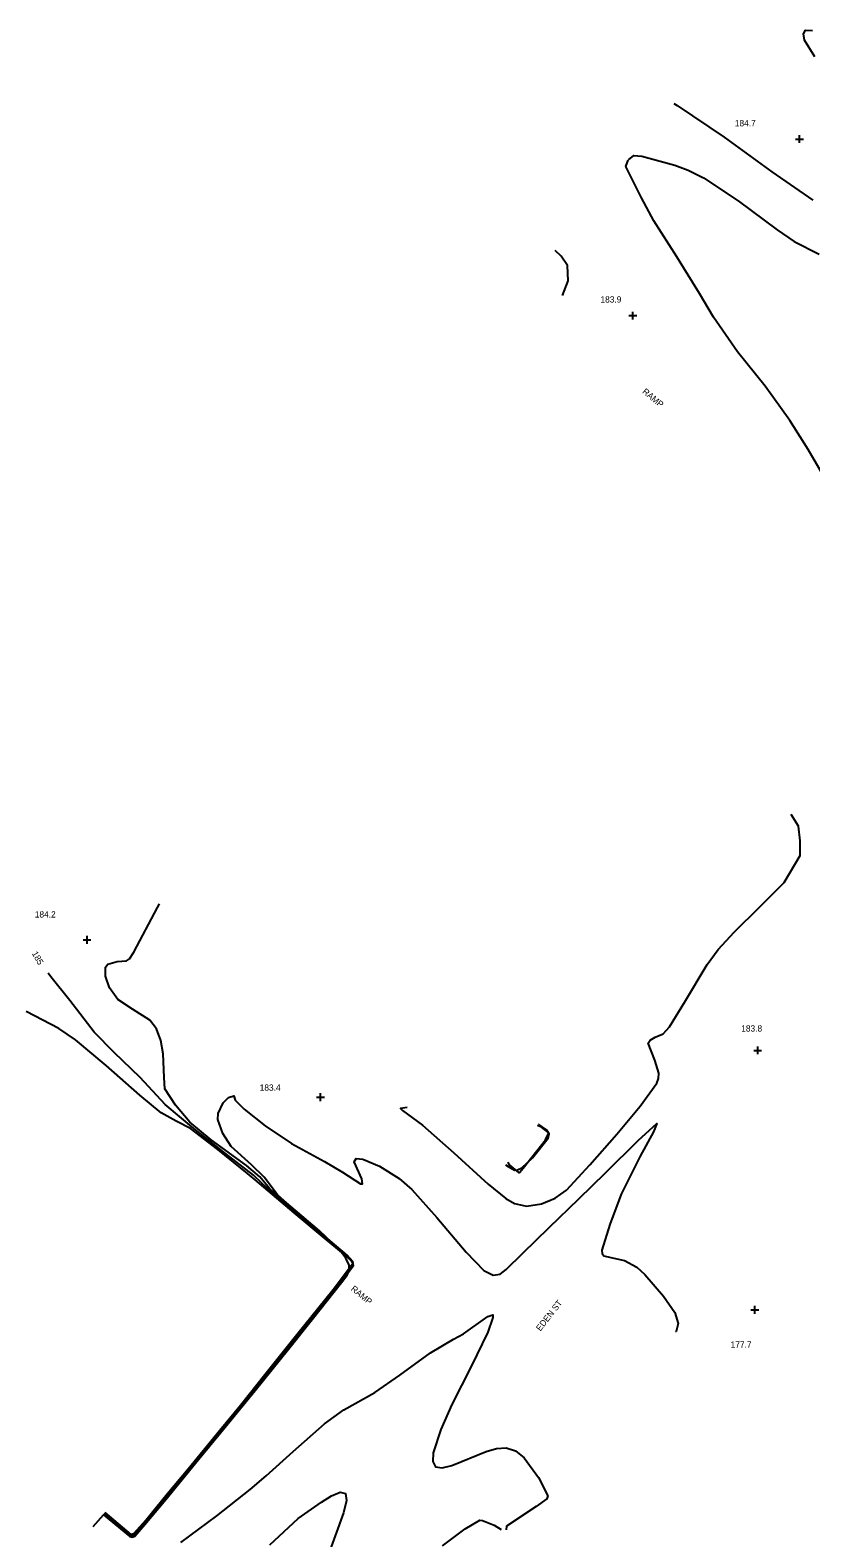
# Model space of a CAD drawing. Extents: x 1467615 to 2003689, y 770235 to 1108726.
# Drawn here: x 1995732 to 1995982, y 776984.1 to 777466.3 of the extents above; entities that cross this region are included whole.
import ezdxf

# ---------------------------------------------------------------- set-up
doc = ezdxf.new("R2010")
doc.units = 0
for name, color, linetype in [('RD_DTM_Major1', 7, 'Continuous'), ('RD_DTM_Major1_Lbl', 7, 'Continuous'), ('RD_DTM_Minor1', 7, 'Continuous'), ('RD_DTM_Spot_Elev', 7, 'Continuous'), ('RD_TX_Misc1', 7, 'Continuous')]:
    doc.layers.add(name, color=color, linetype=linetype)

msp = doc.modelspace()

# ---------------------------------------------------------------- linework, layer by layer
at = {"layer": 'RD_DTM_Major1'}
for points in [[(1995755.73, 776991.99), (1995760.44, 776987.92), (1995764.66, 776984.6), (1995765.29, 776984.87), (1995770.06, 776990.61), (1995775.73, 776997.49), (1995783.14, 777006.44), (1995792.02, 777017.18), (1995800.9, 777028.06), (1995808.46, 777037.46), (1995816.83, 777047.91), (1995827.11, 777060.75), (1995835.29, 777070.92), (1995835.49, 777071.78), (1995834.72, 777073.02), (1995829.37, 777077.67), (1995822.08, 777083.77), (1995812.2, 777092.03), (1995806.19, 777097.47), (1995803.49, 777100.09), (1995794.59, 777106.98), (1995784.48, 777114.99), (1995775.24, 777122.62), (1995767.26, 777131.32), (1995758.92, 777139.25), (1995752.55, 777145.84), (1995744.69, 777155.91), (1995738.69, 777163.5), (1995737.81, 777164.63)], [(1995884.23, 777103.41), (1995885.1, 777102.86), (1995887.06, 777101.68), (1995888.11, 777101.73), (1995889.45, 777102.38), (1995892.84, 777105.65), (1995897.86, 777111.93), (1995898.17, 777113.32), (1995897.31, 777114.57), (1995894.91, 777116.25), (1995894.74, 777116.27)]]:
    msp.add_lwpolyline(points, dxfattribs=at)
at = {"layer": 'RD_DTM_Minor1'}
for points in [[(1995983.24, 777457.81), (1995980.01, 777463.15), (1995979.59, 777465.16), (1995980.32, 777466.3), (1995982.47, 777466.24)], [(1995938.11, 777442.85), (1995939.22, 777442.25), (1995954.28, 777432.04), (1995969.53, 777420.99), (1995982.6, 777411.89)], [(1995923.58, 777424.85), (1995925.3, 777426.16), (1995927.86, 777426.03), (1995938.43, 777423.09), (1995942.66, 777421.47), (1995947.59, 777419.03), (1995958.77, 777411.71), (1995971.17, 777402.4), (1995976.69, 777398.74), (1995984.68, 777394.69)], [(1995987.94, 777320.44), (1995981.12, 777332.14), (1995975.24, 777341.5), (1995967.41, 777352.38), (1995958.56, 777363.44), (1995950.79, 777374.47), (1995946.29, 777382.07), (1995939.08, 777393.76), (1995931.68, 777405.31), (1995927.79, 777412.68), (1995922.74, 777422.64), (1995923.45, 777424.69)], [(1995902.49, 777381.45), (1995904.27, 777386.13), (1995904.07, 777390.98), (1995902.01, 777393.97), (1995900.11, 777395.78)], [(1995852.73, 777121.69), (1995850.58, 777121.41), (1995851.23, 777120.74), (1995857.66, 777116.06), (1995867.7, 777107.17), (1995878.71, 777097.18), (1995884.32, 777092.58), (1995887.06, 777090.99), (1995890.97, 777090.11), (1995895.76, 777090.94), (1995900.12, 777092.75), (1995903.73, 777095.28), (1995911.19, 777103.4), (1995919.91, 777113.15), (1995927.35, 777122.18), (1995932.69, 777129.44), (1995933.24, 777130.99), (1995933.3, 777132.71), (1995932.02, 777136.84), (1995929.94, 777142.29), (1995930.56, 777143.24), (1995932.17, 777144.25), (1995934.7, 777145.26), (1995936.74, 777147.54), (1995941.63, 777155.5), (1995948.81, 777167.48), (1995952.32, 777172.28), (1995957.48, 777177.84), (1995965.52, 777185.79), (1995973.49, 777193.69), (1995978.59, 777202.28), (1995978.59, 777206.98), (1995978, 777211.68), (1995975.69, 777215.44)], [(1995755.56, 776991.78), (1995763.93, 776984.74), (1995764.96, 776984.48), (1995766.2, 776985.55), (1995772.77, 776993.52), (1995781.27, 777003.81), (1995788.43, 777012.47), (1995794.67, 777020.09), (1995802.46, 777029.65), (1995812.88, 777042.54), (1995821.29, 777053.04), (1995830.61, 777064.65), (1995835.59, 777071.17), (1995835.32, 777072.5), (1995833.54, 777074.44), (1995823.88, 777082.61), (1995815.64, 777089.51), (1995808.75, 777095.67), (1995805.53, 777099.51), (1995801.25, 777103.19), (1995789.96, 777111.37), (1995783.18, 777116.98), (1995778.58, 777122.44), (1995775.15, 777127.72), (1995774.91, 777131.31), (1995774.6, 777138.89), (1995773.9, 777143.16), (1995772.53, 777146.9), (1995770.35, 777149.65), (1995764.79, 777153.13), (1995760.1, 777156.21), (1995757.42, 777159.96), (1995756.1, 777163.67), (1995756.15, 777166.61), (1995756.91, 777167.56), (1995759.84, 777168.36), (1995762.84, 777168.65), (1995763.83, 777169.22), (1995765.19, 777171.35), (1995772.82, 777185.73), (1995773.41, 777186.8)], [(1995755.91, 776992.2), (1995758.69, 776989.85), (1995764.27, 776985.16), (1995765.37, 776985.56), (1995769.03, 776989.71), (1995775.91, 776998.09), (1995782.57, 777006.12), (1995792.78, 777018.46), (1995799.33, 777026.48), (1995807.18, 777036.27), (1995817.87, 777049.64), (1995829.01, 777063.54), (1995835.48, 777072.06), (1995832.96, 777074.32), (1995826.25, 777079.93), (1995816.55, 777088.04), (1995804.07, 777098.57), (1995801.59, 777100.6), (1995792.12, 777108.27), (1995783.39, 777115.01), (1995778.76, 777117.37), (1995773.98, 777119.96), (1995767.13, 777125.62), (1995756.32, 777135.15), (1995746.55, 777143.31), (1995741.16, 777146.94), (1995730.73, 777152.37)], [(1995752.2, 776987.7), (1995755.55, 776991.39), (1995763.95, 776984.5), (1995764.7, 776984.24), (1995765.5, 776984.61), (1995768.76, 776988.3), (1995775.44, 776996.37), (1995785.95, 777009.09), (1995794.47, 777019.51), (1995804.03, 777031.23), (1995814.75, 777044.44), (1995822.3, 777053.86), (1995831.76, 777065.69), (1995833.55, 777068.06), (1995834.12, 777069.46), (1995834.12, 777071.27), (1995833.14, 777073.56), (1995830.96, 777076.33), (1995824.67, 777082.26), (1995813.31, 777091.82), (1995811.25, 777093.79), (1995806.97, 777099.46), (1995802.9, 777103.35), (1995796.38, 777109.23), (1995793.71, 777113.4), (1995792.12, 777117.84), (1995792.23, 777119.77), (1995793.81, 777123.24), (1995795.58, 777124.87), (1995797.2, 777125.46), (1995797.66, 777124.04), (1995800.54, 777121.14), (1995807.32, 777115.88), (1995815.7, 777110.22), (1995826.32, 777104.44), (1995832.07, 777101.03), (1995837.8, 777097.29), (1995838.43, 777097.32), (1995838.18, 777098.86), (1995835.81, 777104.37), (1995836.43, 777105.36), (1995838.53, 777105.15), (1995843.88, 777102.91), (1995850.23, 777099.03), (1995854.24, 777095.51), (1995862.29, 777086.5), (1995871.66, 777075.45), (1995877.27, 777069.6), (1995880.29, 777068.12), (1995882.5, 777068.39), (1995884.48, 777069.88), (1995889.79, 777075.1), (1995898.24, 777083.34), (1995907.74, 777092.5), (1995916.19, 777100.83), (1995926.69, 777111.19), (1995932.72, 777116.64), (1995931.56, 777113.88), (1995927.33, 777106.12), (1995921.24, 777094.04), (1995917.62, 777084.33), (1995915.09, 777076.09), (1995915.15, 777074.97), (1995915.7, 777074.3), (1995917.91, 777073.77), (1995922.3, 777072.74), (1995926.26, 777070.61), (1995928.84, 777068.26), (1995934.84, 777061.38), (1995938.44, 777056.16), (1995939.46, 777052.57), (1995938.89, 777050.11), (1995938.61, 777049.91)], [(1995884.93, 777104.26), (1995885.29, 777103.53), (1995888.36, 777100.91), (1995888.69, 777100.92), (1995889.85, 777102.26), (1995897.05, 777111.35), (1995898.12, 777113.57), (1995895.71, 777115.43), (1995894.49, 777115.97)], [(1995780.27, 776982.55), (1995791.77, 776991.09), (1995802.5, 776999.56), (1995807.59, 777003.91), (1995816.2, 777011.7), (1995826.31, 777020.53), (1995832.46, 777024.98), (1995842.44, 777030.57), (1995850.36, 777036.05), (1995860.22, 777043.21), (1995867.6, 777047.58), (1995870.79, 777049.33), (1995878.52, 777054.84), (1995880.15, 777055.42), (1995880.22, 777054.54), (1995878.57, 777049.87), (1995873.26, 777038.83), (1995867.05, 777026.73), (1995863.51, 777018.74), (1995861.1, 777011.24), (1995860.93, 777008.46), (1995861.82, 777006.79), (1995863.95, 777006.47), (1995867.02, 777007.21), (1995877.99, 777011.7), (1995881.35, 777012.69), (1995884.49, 777012.87), (1995887.44, 777011.92), (1995890.19, 777009.68), (1995894.77, 777003.38), (1995897.82, 776997.49), (1995897.43, 776996.57), (1995894.03, 776994.14), (1995884.59, 776987.79), (1995884.44, 776986.61)], [(1995808.8, 776981.81), (1995817.83, 776990.2), (1995825.28, 776995.48), (1995828.49, 776997.46), (1995831.27, 776998.62), (1995833, 776998.27), (1995833.27, 776995.97), (1995832.36, 776992.1), (1995827.03, 776977.33)], [(1995864.06, 776981.5), (1995871.34, 776986.95), (1995876.03, 776989.75), (1995876.89, 776989.6), (1995880.56, 776988.07), (1995882.86, 776986.72)]]:
    msp.add_lwpolyline(points, dxfattribs=at)
at = {"layer": 'RD_DTM_Spot_Elev'}
for p, q in [((1995977.09, 777431.46), (1995979.59, 777431.46)), ((1995978.34, 777430.21), (1995978.34, 777432.71)), ((1995923.75, 777375), (1995926.25, 777375)), ((1995925, 777373.75), (1995925, 777376.25)), ((1995748.99, 777175.33), (1995751.49, 777175.33)), ((1995750.24, 777174.08), (1995750.24, 777176.58)), ((1995964.99, 777138.74), (1995964.99, 777141.24)), ((1995963.74, 777139.99), (1995966.24, 777139.99)), ((1995825, 777123.75), (1995825, 777126.25)), ((1995823.75, 777125), (1995826.25, 777125)), ((1995962.8, 777057), (1995965.3, 777057)), ((1995964.05, 777055.75), (1995964.05, 777058.25))]:
    msp.add_line(p, q, dxfattribs=at)

# ---------------------------------------------------------------- texts
at = {"layer": 'RD_DTM_Major1_Lbl'}
msp.add_text('185', height=2, rotation=299.8842, dxfattribs=at).set_placement((1995732.49, 777170.98))
at = {"layer": 'RD_DTM_Spot_Elev'}
for s, p in [('184.7', (1995957.65, 777435.54)), ('183.9', (1995914.63, 777379.18)), ('184.2', (1995733.51, 777182.48)), ('183.8', (1995959.7, 777146.01)), ('183.4', (1995805.52, 777127.08)), ('177.7', (1995956.31, 777044.9))]:
    msp.add_text(s, height=2, dxfattribs=at).set_placement(p)
at = {"layer": 'RD_TX_Misc1'}
for s, rotation, p in [('RAMP', 320.2339, (1995927.86, 777350.39)), ('RAMP', 320.2339, (1995834.54, 777063.4)), ('EDEN ST', 51.8428, (1995895.39, 777050.02))]:
    msp.add_text(s, height=2, rotation=rotation, dxfattribs=at).set_placement(p)

doc.saveas('drawing.dxf')
